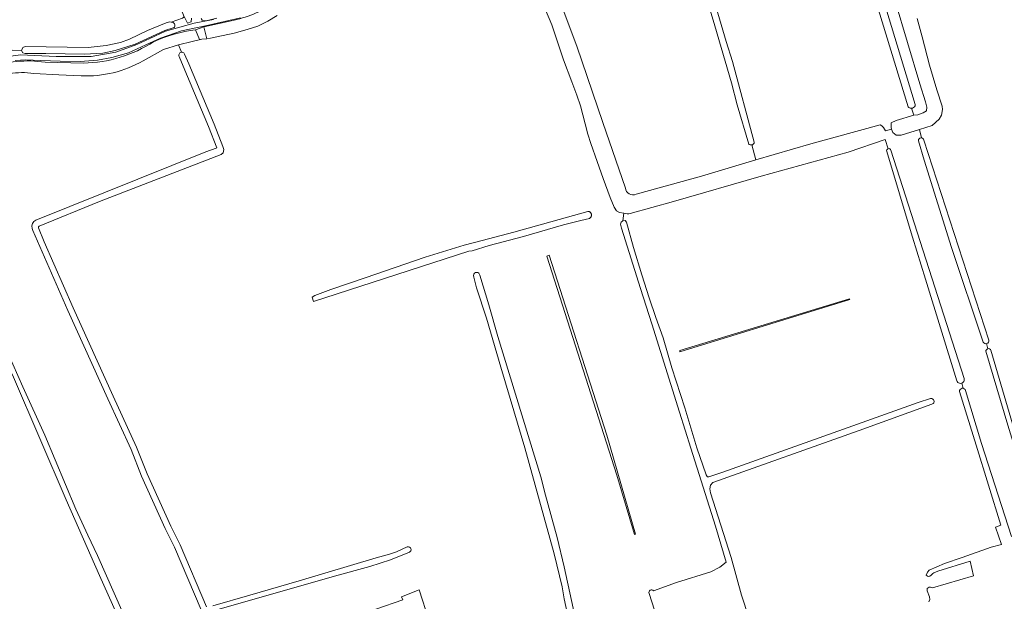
# Model space of a CAD drawing. Header units: metres. Extents: x 209813 to 223847, y 571801 to 587119.
# Tile 544 of 656: x 215112 to 215690, y 583874 to 584215. Entities that reach past the tile are written whole.
import ezdxf

# ---------------------------------------------------------------- set-up
doc = ezdxf.new("R2010")
doc.units = ezdxf.units.M
for name, color, linetype, lineweight in [('B-RO-GR-GRAS-GV', 8, 'Continuous', 0), ('B-RO-OG-WATER_GREPPEL-GV', 8, 'Continuous', 0), ('B-RO-OG-WEG-GV', 8, 'Continuous', 0), ('B-RO-VH-ONVERHARD-GV', 8, 'Continuous', 0)]:
    doc.layers.add(name, color=color, linetype=linetype, lineweight=lineweight)

msp = doc.modelspace()

# ---------------------------------------------------------------- linework, layer by layer
at = {"layer": 'B-RO-GR-GRAS-GV', "flags": 128}
for points in [[(215107.324, 584197.446), (215112.662, 584197.302), (215113.519, 584199.062), (215114.895, 584199.486), (215151.937, 584198.956), (215162.52, 584200.121), (215170.775, 584201.814), (215176.067, 584203.825), (215186.756, 584209.011), (215197.657, 584213.456), (215199.773, 584214.091), (215200.627, 584213.873), (215207.325, 584216.258), (215207.961, 584216.785), (215208.091, 584217.317), (215207.933, 584218.021), (215207.421, 584218.841), (215204.066, 584226.158), (215189.609, 584255.153), (215104.471, 584423.919)], [(215649.009, 584391.052), (215649.021, 584388.781), (215647.411, 584387.666), (215643.076, 584385.932), (215608.273, 584371.812), (215595.392, 584366.363), (215586.227, 584362.771), (215581.52, 584361.409), (215579.415, 584360.542), (215578.548, 584358.56), (215579.949, 584352.493), (215587.693, 584329.631), (215637.513, 584165.435)], [(215633.262, 584164.17), (215583.138, 584328.088)], [(215408.613, 584294.799), (215403.986, 584292.834), (215422.192, 584244.261), (215438.746, 584199.773), (215454.111, 584154.855), (215467.363, 584116.456)], [(215514.258, 584244.032), (215526.42, 584202.45), (215530.139, 584190.676), (215542.974, 584143.293), (215542.89, 584143.018), (215542.813, 584142.836), (215542.718, 584142.663), (215542.479, 584142.35), (215542.182, 584142.091), (215542.015, 584141.986), (215541.839, 584141.897), (215541.464, 584141.776)], [(215473.56, 584112.882), (215511.885, 584123.433), (215543.81, 584132.959), (215541.464, 584141.776), (215541.072, 584141.733), (215540.875, 584141.741), (215540.488, 584141.816), (215540.124, 584141.968), (215539.955, 584142.07), (215539.694, 584142.285), (215532.982, 584165.299), (215529.526, 584178.147), (215519.727, 584211.654), (215513.068, 584234.147)], [(215638.989, 584159.524), (215642.086, 584160.515), (215644.067, 584161.754), (215644.191, 584163.859), (215643.448, 584167.08), (215640.104, 584177.607), (215625.758, 584226.262)], [(215262.756, 584217.719), (215257.359, 584214.438), (215251.538, 584211.58), (215245.294, 584209.464), (215237.568, 584207.453), (215223.704, 584204.384), (215221.475, 584203.976), (215218.518, 584203.855), (215213.015, 584202.479), (215204.944, 584200.46)], [(215483.817, 583879.931), (215497.389, 583884.872), (215517.392, 583891.011), (215522.684, 583893.868), (215526.481, 583896.753), (215520.244, 583917.913), (215505.75, 583963.612), (215499.083, 583984.779), (215482.784, 584036.743), (215476.223, 584057.381), (215465.004, 584092.835), (215464.369, 584095.164), (215464.793, 584096.434), (215465.762, 584097.155), (215466.324, 584101.597), (215463.84, 584102.043), (215462.147, 584102.995), (215460.665, 584105.112), (215458.443, 584110.933), (215454.315, 584122.045), (215450.717, 584131.994), (215447.013, 584142.683), (215445.214, 584148.08), (215443.732, 584154.113), (215440.98, 584164.696), (215438.758, 584170.94), (215435.885, 584178.842), (215431.032, 584191.79), (215424.047, 584212.215), (215420.343, 584221)], [(215638.559, 584215.969), (215641.608, 584205.166), (215645.846, 584188.541), (215650.122, 584174.108), (215653.241, 584164.489), (215653.389, 584162.596), (215652.966, 584159.29), (215651.453, 584156.9), (215647.366, 584153.24), (215639.903, 584150.762)], [(215206.63, 584196.162), (215204.944, 584200.46), (215196.082, 584197.76), (215184.17, 584191.103)], [(215218.285, 583868.677), (215202.61, 583905.436), (215197.178, 583916.463), (215183.23, 583947.199), (215177.058, 583962.812), (215163.354, 583992.68), (215139.963, 584044.599), (215119.348, 584091.549), (215118.941, 584092.77), (215118.86, 584094.199), (215119.18, 584095.597), (215120.056, 584096.718), (215121.072, 584097.592), (215221, 584137.699), (215227.034, 584139.842), (215227.339, 584140.135), (215222.59, 584152.63), (215207.694, 584188.095), (215205.296, 584193.738)], [(215208.517, 584195.107), (215210.918, 584189.458), (215225.84, 584153.93), (215230.842, 584140.769), (215231.454, 584139.008), (215231.112, 584137.074), (215229.948, 584136.121), (215158.51, 584108.499), (215123.134, 584094.03), (215122.712, 584093.745), (215122.775, 584093.123), (215126.125, 584084.821), (215143.161, 584046.022), (215166.541, 583994.129), (215180.278, 583964.186), (215186.453, 583948.566), (215200.342, 583917.96), (215205.791, 583906.897), (215221.296, 583870.541)], [(215147.815, 584182.313), (215134.631, 584182.836), (215119.902, 584183.764)], [(215619.994, 584149.98), (215623.479, 584150.97), (215623.378, 584151.95), (215623.378, 584154.755), (215626.228, 584156.119), (215636.658, 584159.212)], [(215635.19, 584163.26), (215636.658, 584159.212), (215638.989, 584159.524)], [(215543.81, 584132.959), (215576.09, 584142.333), (215616.848, 584153.575)], [(215173.861, 583854.906), (215158.606, 583888.901), (215138.989, 583933.289), (215107.994, 584005.29), (215086.337, 584050.951), (215068.408, 584091.381), (215057.949, 584115.32), (215051.23, 584131.135), (215043.299, 584149.51)], [(215046.599, 584150.977), (215054.475, 584131.868), (215075.443, 584083.191), (215089.044, 584052.603), (215097.001, 584036.263), (215104.657, 584019.561), (215113.463, 583999.666), (215126.419, 583971.374), (215144.703, 583927.847), (215151.693, 583912.569), (215157.339, 583900.587), (215176.974, 583856.421)], [(215641.057, 584145.924), (215639.903, 584150.762), (215629.136, 584147.439), (215626.21, 584147.544), (215624.316, 584149.075), (215623.479, 584150.97)], [(215619.896, 584144.872), (215598.109, 584137.443), (215547.041, 584123.378), (215495.543, 584108.492), (215470.19, 584101.408)], [(215619.896, 584144.872), (215621.505, 584139.504)], [(215677.353, 584025.981), (215658.813, 584081.558), (215642.649, 584132.809), (215639.341, 584144.197)], [(215642.502, 584144.6), (215680.592, 584027.073)], [(215661.853, 584003.311), (215643.409, 584062.873), (215635.882, 584087.645), (215635.743, 584088.161), (215620.692, 584137.989)], [(215623.149, 584138.687), (215666.142, 584004.564)], [(215465.762, 584097.155), (215467.083, 584097.302), (215467.85, 584096.418), (215472.128, 584081.538), (215476.933, 584065.458), (215481.258, 584052.012), (215485.133, 584040.449), (215489.396, 584028.437), (215494.619, 584010.814), (215502.271, 583987.316), (215509.295, 583963.862), (215514.631, 583947.951), (215515.244, 583947.001), (215515.418, 583946.874), (215516.368, 583946.914), (215524.475, 583949.6), (215600.844, 583976.745), (215639.22, 583990.568), (215646.515, 583992.874), (215646.99, 583992.806), (215647.179, 583992.759), (215647.538, 583992.61), (215647.86, 583992.392), (215648.003, 583992.259), (215648.133, 583992.114), (215648.247, 583991.956), (215648.344, 583991.787), (215648.554, 583991.042), (215648.456, 583990.274), (215648.058, 583989.834), (215647.222, 583989.424), (215604.466, 583973.972), (215518.635, 583943.598), (215517.259, 583942.01), (215516.816, 583939.853), (215517.355, 583937.518), (215529.3, 583899.395), (215535.531, 583877.344), (215544.065, 583851.086)], [(215437.077, 583849.207), (215431.432, 583875.145), (215430.13, 583882.239), (215425.452, 583901.687), (215408.172, 583963.824), (215399.599, 583992.822), (215394.202, 584011.238), (215385.662, 584040.045), (215379.914, 584057.804), (215378.277, 584064.018), (215378.136, 584065.121), (215378.263, 584065.841), (215378.665, 584066.476), (215379.343, 584066.857), (215380.126, 584066.899), (215380.676, 584066.751), (215381.205, 584066.37), (215381.438, 584065.968), (215381.76, 584065.213), (215387.023, 584047.839), (215392.429, 584029.274), (215417.634, 583946.913), (215420.324, 583936.161), (215427.225, 583911.248), (215431.411, 583893.894), (215440.871, 583849.922)], [(215681.855, 584021.169), (215694.553, 583978.032), (215696.558, 583970.88), (215708.36, 583932.956), (215718.144, 583900.287), (215717.168, 583899.994), (215718.257, 583896.954), (215719.148, 583897.263), (215725.447, 583878.284), (215748.16, 583886.15), (215756.306, 583865.445), (215781.55, 583873.578), (215799.206, 583879.796), (215799.549, 583880.065), (215799.888, 583880.455), (215799.511, 583882.005), (215795.835, 583895.286), (215774.554, 583963.819), (215752.26, 584046.613)], [(215667.033, 583997.542), (215676.425, 583966.442), (215693.917, 583911.843), (215699.526, 583912.974), (215694.541, 583929.356), (215697.801, 583929.498), (215700.069, 583922.926), (215707.623, 583925.567), (215691.883, 583977.218), (215678.913, 584020.567)], [(215679.293, 584025.045), (215680.067, 584022.076)], [(215665.686, 583998.801), (215664.874, 584001.877)], [(215645.426, 583873.482), (215645.982, 583874.832), (215645.744, 583876.34), (215644.553, 583879.832), (215644.395, 583881.182), (215645.585, 583882.055), (215646.458, 583882.134), (215647.57, 583881.658), (215671.7, 583888.643), (215669.715, 583897.295), (215650.816, 583891.47), (215648.418, 583890.489), (215647.728, 583889.992), (215646.776, 583889.04), (215646.061, 583888.484), (215645.109, 583888.326), (215643.801, 583888.993), (215644.666, 583890.837), (215645.604, 583891.944), (215654.635, 583895.959), (215665.073, 583899.515), (215682.137, 583905.492), (215688.051, 583907.137), (215684.538, 583917.336), (215687.684, 583918.472), (215673.329, 583965.45), (215663.468, 583996.909)], [(215225.045, 583871.076), (215246.733, 583877.422), (215275.78, 583885.67), (215320.997, 583899.314), (215328.73, 583901.331), (215332.821, 583902.769), (215339.105, 583905.645)], [(215340.46, 583902.613), (215329.286, 583898.044), (215317.336, 583894.224), (215296.415, 583888.535), (215223.394, 583867.5)], [(215320.732, 583869.113), (215336.574, 583874.534), (215335.827, 583876.458), (215346.153, 583880.533), (215351.944, 583862.91)], [(215497.589, 583823.638), (215497.964, 583824.029), (215498.134, 583824.505), (215497.888, 583826.256), (215481.151, 583878.391)]]:
    msp.add_lwpolyline(points, dxfattribs=at)
at = {"layer": 'B-RO-GR-GRAS-GV'}
for points in [[(215184.17, 584191.103, -0.1391804), (215147.815, 584182.313)], [(215119.902, 584183.764, 0.154102), (215092.251, 584179.231)], [(215616.848, 584153.575, -0.1799653), (215619.994, 584149.98)], [(215467.363, 584116.456, 0.5400266), (215473.56, 584112.882)], [(215470.19, 584101.408, -0.0686354), (215466.324, 584101.597)], [(215481.151, 583878.391, -0.8058997), (215483.817, 583879.931)]]:
    msp.add_lwpolyline(points, format="xyb", dxfattribs=at)
at = {"layer": 'B-RO-GR-GRAS-GV', "flags": 128}
msp.add_lwpolyline([(215383.208, 584085.531), (215401.842, 584090.603), (215445.254, 584102.739), (215445.553, 584102.704), (215445.763, 584102.658), (215445.967, 584102.591), (215446.163, 584102.504), (215446.35, 584102.398), (215446.526, 584102.275), (215446.688, 584102.134), (215446.835, 584101.978), (215446.966, 584101.808), (215447.08, 584101.625), (215447.175, 584101.433), (215447.25, 584101.232), (215447.305, 584101.024), (215447.339, 584100.812), (215447.343, 584100.383), (215447.312, 584100.17), (215447.261, 584099.962), (215447.19, 584099.759), (215447.098, 584099.565), (215446.988, 584099.381), (215446.86, 584099.208), (215446.716, 584099.049), (215446.556, 584098.906), (215446.383, 584098.779), (215446.147, 584098.64), (215441.175, 584097.292), (215430.861, 584094.756), (215407.401, 584087.962), (215387.235, 584082.713), (215377.276, 584079.563), (215375.344, 584079.265), (215290.794, 584052.035), (215284.248, 584049.824), (215283.464, 584052.395), (215284.87, 584053.373), (215294.333, 584056.781), (215314.468, 584063.619), (215349.792, 584075.867), (215372.62, 584082.818)], close=True, dxfattribs=at)
at = {"layer": 'B-RO-GR-GRAS-GV'}
for centre, radius, start, end in [((215206.902, 584194.434), 1.749, 22.625976, 206.264806), ((215635.135, 584165.642), 2.382, 218.151347, 355.233833), ((215640.93, 584144.334), 1.595, 9.586932, 183.346494), ((215621.931, 584138.299), 1.278, 17.679953, 194.80565), ((215678.906, 584026.721), 1.72, 205.483331, 12.422567), ((215680.439, 584020.594), 1.528, 22.104425, 183.346494), ((215663.998, 584003.931), 2.233, 196.119453, 18.152145), ((215665.283, 583997.02), 1.826, 16.605833, 183.346494), ((215339.817, 583904.147), 1.663, 292.75285, 104.095814)]:
    msp.add_arc(centre, radius, start, end, dxfattribs=at)
at = {"layer": 'B-RO-OG-WATER_GREPPEL-GV', "flags": 128}
for points in [[(215421.224, 584076.471), (215462.246, 583947.892), (215472.545, 583912.95), (215473.198, 583913.119), (215456.333, 583971.27), (215422.562, 584076.917)], [(215499.247, 584020.986), (215499.218, 584020.29), (215599.105, 584050.9), (215598.862, 584051.354)]]:
    msp.add_lwpolyline(points, close=True, dxfattribs=at)
at = {"layer": 'B-RO-OG-WEG-GV'}
for points in [[(215234.155, 584214.333, 0.0864155), (215259.682, 584223.859)], [(215190.325, 584202.369, -0.0719676), (215214.935, 584209.394)], [(215149.188, 584189.765, 0.1388011), (215190.325, 584202.369)], [(215093.587, 584187.222, -0.1181918), (215126.542, 584190.377)]]:
    msp.add_lwpolyline(points, format="xyb", dxfattribs=at)
at = {"layer": 'B-RO-OG-WEG-GV', "flags": 128}
for points in [[(215212.578, 584216.271), (215212.304, 584213.955), (215210.152, 584213.21), (215207.933, 584218.021)], [(215099.165, 584192.852), (215112.167, 584194.678), (215133.141, 584193.717), (215153.564, 584193.736), (215168.101, 584196.174), (215180.388, 584200.639), (215188.044, 584204.308), (215197.333, 584208.578), (215214.033, 584213.219), (215225.456, 584215.388)], [(215207.325, 584216.258), (215200.627, 584213.873), (215200.987, 584213.872), (215201.178, 584213.852), (215201.55, 584213.756), (215201.727, 584213.681), (215202.055, 584213.481), (215202.202, 584213.357), (215202.457, 584213.069), (215202.561, 584212.908), (215202.72, 584212.558), (215202.773, 584212.373), (215202.807, 584212.184), (215202.818, 584211.8), (215202.796, 584211.609), (215202.694, 584211.238), (215202.521, 584210.895), (215202.392, 584210.712), (215196.866, 584208.905), (215179.543, 584200.985), (215167.769, 584197.121), (215160.422, 584195.676), (215149.724, 584195.081), (215126.955, 584195.477), (215114.962, 584195.542), (215113.491, 584195.767), (215112.662, 584197.302), (215107.324, 584197.446)], [(215241.34, 584216.427), (215220.71, 584211.596), (215206.755, 584208.698), (215194.272, 584204.437), (215185.798, 584200.549), (215175.498, 584195.849), (215165.808, 584193.031), (215157.263, 584191.574), (215147.21, 584190.706), (215135.469, 584190.874), (215124.176, 584191.325), (215115.074, 584191.783), (215109.014, 584191.432)], [(215214.935, 584209.394), (215219.699, 584211.02), (215234.155, 584214.333)], [(215227.491, 584216.221), (215221.985, 584214.823), (215219.752, 584214.555), (215218.81, 584214.974), (215218.245, 584215.97)], [(215126.542, 584190.377), (215149.188, 584189.765)]]:
    msp.add_lwpolyline(points, dxfattribs=at)
at = {"layer": 'B-RO-VH-ONVERHARD-GV', "flags": 128}
msp.add_lwpolyline([(215217.334, 584203.597), (215218.518, 584203.855), (215221.475, 584203.976), (215219.699, 584211.02), (215214.935, 584209.394)], close=True, dxfattribs=at)

doc.saveas('drawing.dxf')
